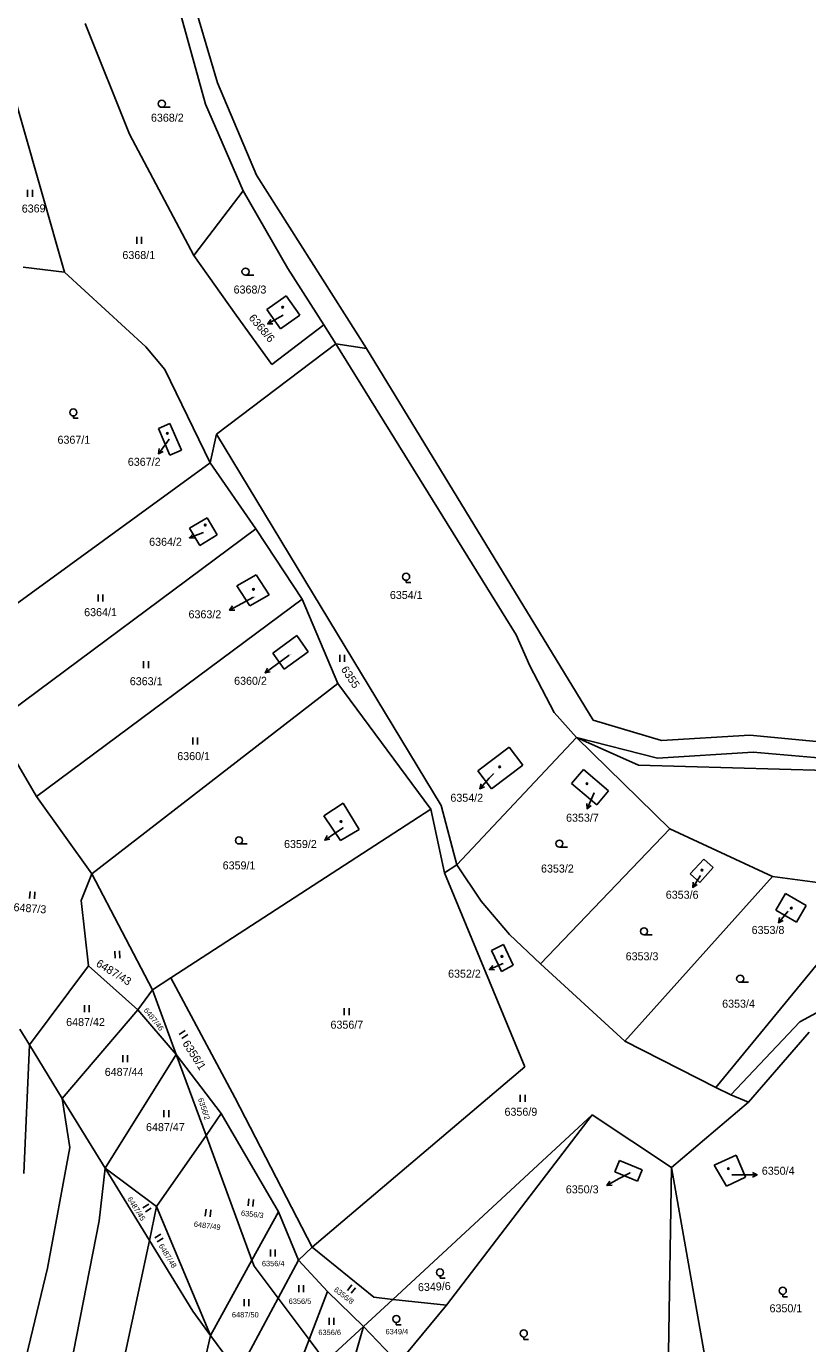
# Model space of a CAD drawing. Extents: x -593183 to -588034, y -1130415 to -1124994.
# Drawn here: x -589798.8 to -589633, y -1127152.3 to -1126872.5 of the extents above; entities that cross this region are included whole.
import ezdxf

# ---------------------------------------------------------------- set-up
doc = ezdxf.new("R2010")
doc.units = 0
for name, color, linetype in [('Vrstva 1', 7, 'Continuous'), ('Vrstva 16', 7, 'Continuous'), ('Vrstva 18', 7, 'Continuous'), ('Vrstva 19', 7, 'Continuous'), ('Vrstva 25', 7, 'Continuous'), ('Vrstva 4', 7, 'Continuous')]:
    doc.layers.add(name, color=color, linetype=linetype)

msp = doc.modelspace()

# ---------------------------------------------------------------- linework, layer by layer
at = {"layer": 'Vrstva 1'}
for p, q in [((-589760.84, -1126888.97), (-589767.58, -1126864.35)), ((-589758.24, -1126884.47), (-589764.56, -1126863.13)), ((-589786.33, -1126871.88), (-589776.94, -1126895.4)), ((-589790.71, -1126924.68), (-589804.63, -1126876.24)), ((-589749.95, -1126904.07), (-589758.24, -1126884.47)), ((-589752.78, -1126907.41), (-589760.84, -1126888.97)), ((-589776.94, -1126895.4), (-589763.25, -1126921.14)), ((-589726.62, -1126940.89), (-589749.95, -1126904.07)), ((-589752.78, -1126907.41), (-589763.25, -1126921.14)), ((-589743.34, -1126923.94), (-589752.78, -1126907.41)), ((-589763.25, -1126921.14), (-589754.33, -1126933.84)), ((-589799.52, -1126923.6), (-589790.71, -1126924.68)), ((-589735.69, -1126935.9), (-589743.34, -1126923.94)), ((-589773.49, -1126940.54), (-589790.71, -1126924.68)), ((-589747.76, -1126932.59), (-589743.66, -1126929.73)), ((-589743.66, -1126929.73), (-589740.8, -1126933.83)), ((-589744.9, -1126936.7), (-589747.76, -1126932.59)), ((-589754.33, -1126933.84), (-589746.71, -1126944.31)), ((-589740.8, -1126933.83), (-589744.9, -1126936.7)), ((-589746.71, -1126944.31), (-589735.69, -1126935.9)), ((-589735.69, -1126935.9), (-589733.14, -1126939.9)), ((-589769.42, -1126945.35), (-589773.49, -1126940.54)), ((-589733.14, -1126939.9), (-589758.46, -1126959.13)), ((-589694.82, -1127001.74), (-589733.14, -1126939.9)), ((-589733.14, -1126939.9), (-589726.62, -1126940.89)), ((-589759.82, -1126965.18), (-589769.42, -1126945.35)), ((-589770.79, -1126957.9), (-589768.37, -1126956.87)), ((-589768.36, -1126963.55), (-589770.79, -1126957.9)), ((-589768.37, -1126956.87), (-589765.93, -1126962.5)), ((-589758.46, -1126959.13), (-589759.82, -1126965.18)), ((-589710.75, -1127037.98), (-589758.46, -1126959.13)), ((-589765.93, -1126962.5), (-589768.36, -1126963.55)), ((-589814.71, -1127005.12), (-589759.82, -1126965.18)), ((-589750.1, -1126979.2), (-589759.82, -1126965.18)), ((-589764.18, -1126979.08), (-589760.48, -1126976.89)), ((-589760.48, -1126976.89), (-589758.32, -1126980.51)), ((-589805.72, -1127020.54), (-589750.1, -1126979.2)), ((-589764.18, -1126979.08), (-589761.98, -1126982.78)), ((-589761.98, -1126982.78), (-589758.32, -1126980.51)), ((-589747.91, -1126982.54), (-589750.1, -1126979.2)), ((-589740.3, -1126994.14), (-589747.91, -1126982.54)), ((-589754.14, -1126991.35), (-589750.02, -1126989.01)), ((-589751.36, -1126995.61), (-589754.14, -1126991.35)), ((-589750.02, -1126989.01), (-589747.27, -1126993.23)), ((-589796.66, -1127036.08), (-589740.3, -1126994.14)), ((-589747.27, -1126993.23), (-589751.36, -1126995.61)), ((-589732.73, -1127012.1), (-589740.3, -1126994.14)), ((-589746.49, -1127005.66), (-589741.41, -1127001.89)), ((-589741.41, -1127001.89), (-589738.99, -1127005.36)), ((-589691.97, -1127008.3), (-589694.82, -1127001.74)), ((-589744.08, -1127009.06), (-589746.49, -1127005.66)), ((-589738.99, -1127005.36), (-589744.08, -1127009.06)), ((-589686.79, -1127018.27), (-589691.97, -1127008.3)), ((-589732.73, -1127012.1), (-589784.96, -1127052.5)), ((-589712.96, -1127038.78), (-589732.73, -1127012.1)), ((-589682.05, -1127023.58), (-589686.79, -1127018.27)), ((-589796.66, -1127036.08), (-589803.88, -1127023.7)), ((-589682.05, -1127023.58), (-589707.46, -1127050.57)), ((-589664.87, -1127027.92), (-589682.05, -1127023.58)), ((-589662.22, -1127042.94), (-589682.05, -1127023.58)), ((-589668.88, -1127029.45), (-589682.05, -1127023.58)), ((-589702.98, -1127030.6), (-589696.36, -1127025.59)), ((-589696.36, -1127025.59), (-589693.44, -1127029.45)), ((-589644.55, -1127026.67), (-589664.87, -1127027.92)), ((-589626.47, -1127028.24), (-589644.55, -1127026.67)), ((-589700.06, -1127034.45), (-589702.98, -1127030.6)), ((-589693.44, -1127029.45), (-589700.06, -1127034.45)), ((-589683.1, -1127033.32), (-589680.58, -1127030.34)), ((-589680.58, -1127030.34), (-589675.23, -1127034.85)), ((-589628.98, -1127030.58), (-589668.88, -1127029.45)), ((-589677.75, -1127037.83), (-589683.1, -1127033.32)), ((-589784.96, -1127052.5), (-589796.66, -1127036.08)), ((-589675.23, -1127034.85), (-589677.75, -1127037.83)), ((-589768.16, -1127074.59), (-589712.96, -1127038.78)), ((-589735.67, -1127040.19), (-589731.58, -1127037.51)), ((-589731.58, -1127037.51), (-589728.19, -1127043.06)), ((-589710.04, -1127052.28), (-589712.96, -1127038.78)), ((-589707.46, -1127050.57), (-589710.75, -1127037.98)), ((-589732.11, -1127045.42), (-589735.67, -1127040.19)), ((-589728.19, -1127043.06), (-589732.11, -1127045.42)), ((-589662.22, -1127042.94), (-589689.67, -1127071.63)), ((-589640.44, -1127053.11), (-589662.22, -1127042.94)), ((-589657.88, -1127052.54), (-589655.03, -1127049.39)), ((-589655.03, -1127049.39), (-589653.03, -1127051.2)), ((-589784.96, -1127052.5), (-589787.17, -1127058.2)), ((-589784.96, -1127052.5), (-589772.06, -1127077.12)), ((-589707.46, -1127050.57), (-589710.04, -1127052.28)), ((-589693.03, -1127093.52), (-589710.04, -1127052.28)), ((-589702.3, -1127058.33), (-589707.46, -1127050.57)), ((-589640.44, -1127053.11), (-589671.8, -1127088.09)), ((-589655.88, -1127054.35), (-589657.88, -1127052.54)), ((-589653.03, -1127051.2), (-589655.88, -1127054.35)), ((-589618.09, -1127056.06), (-589640.44, -1127053.11)), ((-589618.09, -1127056.06), (-589652.46, -1127097.87)), ((-589787.17, -1127058.2), (-589785.67, -1127072.09)), ((-589696.27, -1127065.4), (-589702.3, -1127058.33)), ((-589639.71, -1127060.24), (-589637.63, -1127056.7)), ((-589637.63, -1127056.7), (-589633.27, -1127059.26)), ((-589634.64, -1127083.92), (-589587.44, -1127058.59)), ((-589635.35, -1127062.8), (-589639.71, -1127060.24)), ((-589633.27, -1127059.26), (-589635.35, -1127062.8)), ((-589689.67, -1127071.63), (-589696.27, -1127065.4)), ((-589700.05, -1127068.78), (-589697.52, -1127067.5)), ((-589697.99, -1127073.23), (-589700.05, -1127068.78)), ((-589697.52, -1127067.5), (-589695.46, -1127071.88)), ((-589798.18, -1127088.86), (-589785.67, -1127072.09)), ((-589785.67, -1127072.09), (-589775.16, -1127081.37)), ((-589695.46, -1127071.88), (-589697.99, -1127073.23)), ((-589671.8, -1127088.09), (-589689.67, -1127071.63)), ((-589772.06, -1127077.12), (-589768.16, -1127074.59)), ((-589768.16, -1127074.59), (-589754.57, -1127100.02)), ((-589775.16, -1127081.37), (-589772.06, -1127077.12)), ((-589767, -1127090.89), (-589772.06, -1127077.12)), ((-589775.16, -1127081.37), (-589791.22, -1127100.22)), ((-589767, -1127090.89), (-589775.16, -1127081.37)), ((-589649.27, -1127099.49), (-589634.64, -1127083.92)), ((-589798.18, -1127088.86), (-589800.24, -1127085.49)), ((-589645.53, -1127101.05), (-589632.65, -1127086.16)), ((-589798.18, -1127088.86), (-589799.37, -1127116.2)), ((-589791.22, -1127100.22), (-589798.18, -1127088.86)), ((-589652.46, -1127097.87), (-589671.8, -1127088.09)), ((-589767, -1127090.89), (-589782.14, -1127115.06)), ((-589767, -1127090.89), (-589760.68, -1127108.07)), ((-589767, -1127090.89), (-589757.45, -1127103.43)), ((-589738.18, -1127131.81), (-589693.03, -1127093.52)), ((-589649.27, -1127099.49), (-589652.46, -1127097.87)), ((-589791.22, -1127100.22), (-589782.14, -1127115.06)), ((-589791.22, -1127100.22), (-589789.59, -1127110.68)), ((-589738.18, -1127131.81), (-589754.57, -1127100.02)), ((-589645.53, -1127101.05), (-589649.27, -1127099.49)), ((-589760.68, -1127108.07), (-589757.45, -1127103.43)), ((-589745.31, -1127124.31), (-589757.45, -1127103.43)), ((-589661.89, -1127114.87), (-589645.53, -1127101.05)), ((-589721.03, -1127142.91), (-589678.68, -1127103.72)), ((-589678.68, -1127103.72), (-589709.64, -1127144.17)), ((-589678.68, -1127103.72), (-589661.89, -1127114.87)), ((-589771.23, -1127123.21), (-589760.68, -1127108.07)), ((-589760.68, -1127108.07), (-589750.94, -1127134.57)), ((-589789.59, -1127110.68), (-589794.34, -1127136.3)), ((-589673.87, -1127115.8), (-589672.88, -1127113.4)), ((-589672.88, -1127113.4), (-589668.07, -1127115.37)), ((-589662.74, -1127171.4), (-589661.89, -1127114.87)), ((-589661.89, -1127114.87), (-589652.17, -1127169.64)), ((-589652.8, -1127114.39), (-589648.12, -1127112.27)), ((-589650.2, -1127118.87), (-589652.8, -1127114.39)), ((-589648.12, -1127112.27), (-589646.16, -1127116.93)), ((-589782.14, -1127115.06), (-589783.36, -1127126.25)), ((-589782.14, -1127115.06), (-589772.73, -1127130.42)), ((-589782.14, -1127115.06), (-589771.23, -1127123.21)), ((-589669.06, -1127117.78), (-589673.87, -1127115.8)), ((-589668.07, -1127115.37), (-589669.06, -1127117.78)), ((-589646.16, -1127116.93), (-589650.2, -1127118.87)), ((-589771.23, -1127123.21), (-589772.73, -1127130.42)), ((-589759.73, -1127150.57), (-589771.23, -1127123.21)), ((-589750.94, -1127134.57), (-589745.31, -1127124.31)), ((-589745.31, -1127124.31), (-589741.07, -1127134.62)), ((-589783.36, -1127126.25), (-589788.84, -1127154.04)), ((-589772.73, -1127130.42), (-589778.24, -1127156.08)), ((-589763.53, -1127145.45), (-589772.73, -1127130.42)), ((-589741.07, -1127134.62), (-589738.18, -1127131.81)), ((-589725.04, -1127142.47), (-589738.18, -1127131.81)), ((-589794.34, -1127136.3), (-589808.25, -1127193.78)), ((-589759.73, -1127150.57), (-589750.94, -1127134.57)), ((-589750.94, -1127134.57), (-589750.46, -1127135.89)), ((-589745.38, -1127142.67), (-589750.46, -1127135.89)), ((-589741.07, -1127134.62), (-589745.38, -1127142.67)), ((-589741.07, -1127134.62), (-589734.92, -1127141.21)), ((-589745.38, -1127142.67), (-589753.86, -1127158.49)), ((-589738.82, -1127151.44), (-589745.38, -1127142.67)), ((-589738.82, -1127151.44), (-589734.92, -1127141.21)), ((-589734.92, -1127141.21), (-589727.29, -1127148.71)), ((-589721.03, -1127142.91), (-589725.04, -1127142.47)), ((-589759.73, -1127150.57), (-589763.53, -1127145.45)), ((-589727.29, -1127148.71), (-589721.03, -1127142.91)), ((-589709.64, -1127144.17), (-589721.03, -1127142.91)), ((-589719.81, -1127156.46), (-589709.64, -1127144.17)), ((-589759.73, -1127150.57), (-589777.34, -1127226.13)), ((-589753.86, -1127158.49), (-589759.73, -1127150.57)), ((-589735.31, -1127156.13), (-589727.29, -1127148.71)), ((-589729.65, -1127157.08), (-589727.29, -1127148.71)), ((-589727.29, -1127148.71), (-589719.81, -1127156.46)), ((-589744.82, -1127167.2), (-589738.82, -1127151.44)), ((-589735.31, -1127156.13), (-589738.82, -1127151.44))]:
    msp.add_line(p, q, dxfattribs=at)
at = {"layer": 'Vrstva 16'}
for p, q in [((-589744.33, -1126933.84), (-589744.98, -1126934.21)), ((-589768.53, -1126960.17), (-589769.03, -1126960.86)), ((-589761.24, -1126979.99), (-589761.41, -1126980.05)), ((-589750.58, -1126993.75), (-589753.06, -1126995.09)), ((-589743.02, -1127006.04), (-589745.75, -1127008.03)), ((-589699.68, -1127031.25), (-589700.57, -1127032.22)), ((-589678.31, -1127035.28), (-589678.59, -1127035.93)), ((-589731.6, -1127042.71), (-589733, -1127043.65)), ((-589655.72, -1127052.84), (-589655.73, -1127052.86)), ((-589637.11, -1127060.47), (-589637.23, -1127060.61)), ((-589697.63, -1127071.59), (-589697.79, -1127071.66)), ((-589670.66, -1127116.04), (-589672.95, -1127117.27)), ((-589649.06, -1127116.44), (-589646.69, -1127116.44))]:
    msp.add_line(p, q, dxfattribs=at)
at = {"layer": 'Vrstva 25'}
for p, q in [((-589768.33, -1126889.67), (-589770.08, -1126889.67)), ((-589798.59, -1126907.18), (-589798.59, -1126908.68)), ((-589797.57, -1126908.68), (-589797.57, -1126907.18)), ((-589775.42, -1126917.19), (-589775.42, -1126918.69)), ((-589774.4, -1126918.69), (-589774.4, -1126917.19)), ((-589750.56, -1126925.33), (-589752.31, -1126925.33)), ((-589744.98, -1126934.21), (-589747.59, -1126935.68)), ((-589788.86, -1126955.24), (-589788.86, -1126955.74)), ((-589788.86, -1126955.74), (-589787.84, -1126955.74)), ((-589769.03, -1126960.86), (-589770.8, -1126963.28)), ((-589761.41, -1126980.05), (-589764.21, -1126981.12)), ((-589718.21, -1126990.15), (-589718.21, -1126990.65)), ((-589718.21, -1126990.65), (-589717.19, -1126990.65)), ((-589783.6, -1126993.16), (-589783.6, -1126994.66)), ((-589782.58, -1126994.66), (-589782.58, -1126993.16)), ((-589753.06, -1126995.09), (-589755.7, -1126996.52)), ((-589773.94, -1127007.33), (-589773.94, -1127008.83)), ((-589772.92, -1127008.83), (-589772.92, -1127007.33)), ((-589745.75, -1127008.03), (-589748.17, -1127009.8)), ((-589732.32, -1127005.99), (-589732.32, -1127007.49)), ((-589731.3, -1127007.49), (-589731.3, -1127005.99)), ((-589763.5, -1127023.53), (-589763.5, -1127025.03)), ((-589762.47, -1127025.03), (-589762.47, -1127023.53)), ((-589700.57, -1127032.22), (-589702.59, -1127034.44)), ((-589678.59, -1127035.93), (-589679.79, -1127038.68)), ((-589733, -1127043.65), (-589735.49, -1127045.33)), ((-589751.96, -1127046.17), (-589753.71, -1127046.17)), ((-589683.92, -1127046.84), (-589685.67, -1127046.84)), ((-589655.73, -1127052.86), (-589657.35, -1127055.39)), ((-589798.04, -1127056.23), (-589798.15, -1127057.73)), ((-589797.13, -1127057.8), (-589797.02, -1127056.31)), ((-589637.23, -1127060.61), (-589639.16, -1127062.9)), ((-589665.94, -1127065.48), (-589667.69, -1127065.48)), ((-589780.06, -1127068.93), (-589780.01, -1127070.43)), ((-589778.99, -1127070.4), (-589779.04, -1127068.9)), ((-589697.79, -1127071.66), (-589700.53, -1127072.87)), ((-589645.53, -1127075.55), (-589647.28, -1127075.55)), ((-589786.51, -1127080.41), (-589786.51, -1127081.91)), ((-589785.48, -1127081.91), (-589785.48, -1127080.41)), ((-589731.34, -1127081.06), (-589731.34, -1127082.56)), ((-589730.32, -1127082.56), (-589730.32, -1127081.06)), ((-589765.11, -1127085.8), (-589766.37, -1127086.61)), ((-589765.82, -1127087.47), (-589764.56, -1127086.66)), ((-589778.39, -1127091.01), (-589778.39, -1127092.51)), ((-589777.36, -1127092.51), (-589777.36, -1127091.01)), ((-589693.99, -1127099.48), (-589693.99, -1127100.98)), ((-589692.97, -1127100.98), (-589692.97, -1127099.48)), ((-589769.65, -1127102.74), (-589769.65, -1127104.24)), ((-589768.62, -1127104.24), (-589768.62, -1127102.74)), ((-589672.95, -1127117.27), (-589675.59, -1127118.69)), ((-589646.69, -1127116.44), (-589643.69, -1127116.44)), ((-589772.86, -1127122.66), (-589774.13, -1127123.46)), ((-589751.6, -1127121.55), (-589751.78, -1127123.04)), ((-589750.76, -1127123.16), (-589750.59, -1127121.67)), ((-589773.58, -1127124.32), (-589772.31, -1127123.52)), ((-589760.66, -1127123.77), (-589760.86, -1127125.26)), ((-589759.85, -1127125.39), (-589759.65, -1127123.91)), ((-589770.31, -1127129.04), (-589771.59, -1127129.83)), ((-589771.06, -1127130.7), (-589769.78, -1127129.91)), ((-589747.01, -1127132.29), (-589747.01, -1127133.79)), ((-589745.98, -1127133.79), (-589745.98, -1127132.29)), ((-589741, -1127139.88), (-589741, -1127141.38)), ((-589739.97, -1127141.38), (-589739.97, -1127139.88)), ((-589729.74, -1127139.82), (-589730.66, -1127141.01)), ((-589710.99, -1127137.94), (-589710.97, -1127138.44)), ((-589710.97, -1127138.44), (-589709.95, -1127138.4)), ((-589752.61, -1127142.85), (-589752.61, -1127144.35)), ((-589751.59, -1127144.35), (-589751.59, -1127142.85)), ((-589729.86, -1127141.63), (-589728.94, -1127140.45)), ((-589638.24, -1127141.85), (-589638.24, -1127142.35)), ((-589638.24, -1127142.35), (-589637.22, -1127142.35)), ((-589734.58, -1127146.82), (-589734.58, -1127148.32)), ((-589733.56, -1127148.32), (-589733.56, -1127146.82)), ((-589720.29, -1127147.83), (-589720.29, -1127148.33)), ((-589720.29, -1127148.33), (-589719.27, -1127148.33)), ((-589693.23, -1127150.91), (-589693.23, -1127151.41)), ((-589693.23, -1127151.41), (-589692.21, -1127151.41))]:
    msp.add_line(p, q, dxfattribs=at)
for points in [[(-589746.48, -1126935.63), (-589747.59, -1126935.68), (-589746.97, -1126934.76)], [(-589769.81, -1126962.77), (-589770.8, -1126963.28), (-589770.61, -1126962.18)], [(-589763.1, -1126981.23), (-589764.21, -1126981.12), (-589763.46, -1126980.29)], [(-589754.58, -1126996.48), (-589755.7, -1126996.52), (-589755.06, -1126995.6)], [(-589747.07, -1127009.61), (-589748.17, -1127009.8), (-589747.66, -1127008.81)], [(-589701.55, -1127034.03), (-589702.59, -1127034.44), (-589702.29, -1127033.36)], [(-589678.93, -1127037.96), (-589679.79, -1127038.68), (-589679.85, -1127037.56)], [(-589734.38, -1127045.18), (-589735.49, -1127045.33), (-589734.94, -1127044.35)], [(-589656.39, -1127054.81), (-589657.35, -1127055.39), (-589657.23, -1127054.28)], [(-589638.14, -1127062.46), (-589639.16, -1127062.9), (-589638.9, -1127061.82)], [(-589699.42, -1127072.93), (-589700.53, -1127072.87), (-589699.82, -1127072.01)], [(-589644.69, -1127115.94), (-589643.69, -1127116.44), (-589644.69, -1127116.94)], [(-589674.47, -1127118.66), (-589675.59, -1127118.69), (-589674.95, -1127117.78)]]:
    msp.add_lwpolyline(points, dxfattribs=at)
for centre, radius in [((-589770.08, -1126888.92), 0.75), ((-589752.31, -1126924.58), 0.75), ((-589744.41, -1126932.14), 0.175), ((-589744.41, -1126932.14), 0.15), ((-589788.86, -1126954.49), 0.75), ((-589768.92, -1126958.94), 0.175), ((-589768.92, -1126958.94), 0.15), ((-589760.87, -1126978.41), 0.175), ((-589760.87, -1126978.41), 0.15), ((-589718.21, -1126989.4), 0.75), ((-589750.62, -1126992.08), 0.175), ((-589750.62, -1126992.08), 0.15), ((-589698.34, -1127029.79), 0.175), ((-589698.34, -1127029.79), 0.15), ((-589679.79, -1127033.36), 0.175), ((-589679.79, -1127033.36), 0.15), ((-589732.05, -1127041.41), 0.175), ((-589732.05, -1127041.41), 0.15), ((-589753.71, -1127045.42), 0.75), ((-589685.67, -1127046.09), 0.75), ((-589655.38, -1127051.72), 0.175), ((-589655.38, -1127051.72), 0.15), ((-589636.43, -1127059.79), 0.175), ((-589636.43, -1127059.79), 0.15), ((-589667.69, -1127064.73), 0.75), ((-589697.88, -1127070.07), 0.175), ((-589697.88, -1127070.07), 0.15), ((-589647.28, -1127074.8), 0.75), ((-589649.79, -1127115.13), 0.175), ((-589649.79, -1127115.13), 0.15), ((-589711.02, -1127137.19), 0.75), ((-589638.24, -1127141.1), 0.75), ((-589720.29, -1127147.08), 0.75), ((-589693.23, -1127150.16), 0.75)]:
    msp.add_circle(centre, radius, dxfattribs=at)
at = {"layer": 'Vrstva 4'}
for p, q in [((-589678.49, -1127019.88), (-589726.62, -1126940.89)), ((-589664.01, -1127024.21), (-589678.49, -1127019.88)), ((-589645.22, -1127023.04), (-589664.01, -1127024.21)), ((-589625.89, -1127024.91), (-589645.22, -1127023.04))]:
    msp.add_line(p, q, dxfattribs=at)

# ---------------------------------------------------------------- texts
at = {"layer": 'Vrstva 16'}
msp.add_text('6368/6', height=1.7, rotation=310.3403, dxfattribs=at).set_placement((-589751.74, -1126934.48))
for s, p in [('6367/2', (-589777.3, -1126965.83)), ('6364/2', (-589772.77, -1126982.82)), ('6363/2', (-589764.41, -1126998.22)), ('6360/2', (-589754.73, -1127012.35)), ('6354/2', (-589708.81, -1127037.2)), ('6353/7', (-589684.25, -1127041.44)), ('6359/2', (-589744.13, -1127047.03)), ('6353/6', (-589663.08, -1127057.8)), ('6353/8', (-589644.85, -1127065.28)), ('6352/2', (-589709.3, -1127074.57)), ('6350/4', (-589642.69, -1127116.44)), ('6350/3', (-589684.3, -1127120.39))]:
    msp.add_text(s, height=1.7, dxfattribs=at).set_placement(p)
at = {"layer": 'Vrstva 18'}
for s, height, p in [('6368/2', 1.7, (-589772.39, -1126892.72)), ('6368/1', 1.7, (-589778.45, -1126921.9)), ('6368/3', 1.7, (-589754.84, -1126929.23)), ('6367/1', 1.7, (-589792.23, -1126961.14)), ('6354/1', 1.7, (-589721.66, -1126994.12)), ('6364/1', 1.7, (-589786.57, -1126997.77)), ('6360/2', 0.1, (-589743.02, -1127006.04)), ('6363/1', 1.7, (-589776.88, -1127012.44)), ('6360/1', 1.7, (-589766.8, -1127028.35)), ('6359/1', 1.7, (-589757.16, -1127051.57)), ('6353/2', 1.7, (-589689.57, -1127052.24)), ('6353/3', 1.7, (-589671.6, -1127070.88)), ('6353/4', 1.7, (-589651.11, -1127080.95)), ('6487/42', 1.7, (-589790.39, -1127084.84)), ('6356/7', 1.7, (-589734.27, -1127085.41)), ('6487/44', 1.7, (-589782.2, -1127095.44)), ('6356/9', 1.7, (-589697.32, -1127103.91)), ('6487/47', 1.7, (-589773.43, -1127107.17)), ('6350/3', 0.1, (-589670.66, -1127116.04)), ('6356/4', 1.14, (-589748.84, -1127135.87)), ('6356/5', 1.14, (-589743.15, -1127143.88)), ('6487/50', 1.14, (-589755.2, -1127146.75)), ('6350/1', 1.7, (-589641.05, -1127145.66)), ('6356/6', 1.14, (-589736.84, -1127150.5)), ('6349/4', 1.14, (-589722.58, -1127150.33))]:
    msp.add_text(s, height=height, dxfattribs=at).set_placement(p)
for s, height, rotation, p in [('6369', 1.7, 0.7567, (-589799.81, -1126912.04)), ('6355', 1.7, 303.6303, (-589732.13, -1127009.07)), ('6487/3', 1.7, 355.7147, (-589801.61, -1127060.41)), ('6487/43', 1.7, 328.2443, (-589784.2, -1127071.99)), ('6487/46', 1.14, 308.4565, (-589774, -1127081.53)), ('6356/1', 1.7, 302.5585, (-589765.77, -1127088.54)), ('6356/2', 1.14, 288.0865, (-589762.41, -1127100.33)), ('6487/45', 1.14, 302.2081, (-589777.48, -1127121.56)), ('6356/3', 1.14, 353.3411, (-589753.32, -1127125.12)), ('6487/49', 1.14, 352.3972, (-589763.34, -1127127.45)), ('6487/48', 1.14, 301.5437, (-589770.8, -1127131.54)), ('6349/6', 1.7, 2.4164, (-589715.66, -1127141.2)), ('6356/8', 1.14, 322.1458, (-589733.66, -1127141.07))]:
    msp.add_text(s, height=height, rotation=rotation, dxfattribs=at).set_placement(p)
at = {"layer": 'Vrstva 19'}
for s, p in [('6368/6', (-589744.55, -1126933.84)), ('6367/2', (-589768.75, -1126960.17)), ('6364/2', (-589761.46, -1126979.99)), ('6363/2', (-589750.58, -1126993.75)), ('6354/2', (-589699.91, -1127031.25)), ('6353/7', (-589678.53, -1127035.28)), ('6359/2', (-589731.83, -1127042.71)), ('6353/6', (-589655.95, -1127052.84)), ('6353/8', (-589637.11, -1127060.47)), ('6352/2', (-589697.86, -1127071.59)), ('6350/4', (-589649.06, -1127116.44))]:
    msp.add_text(s, height=0.1, dxfattribs=at).set_placement(p)

doc.saveas('drawing.dxf')
